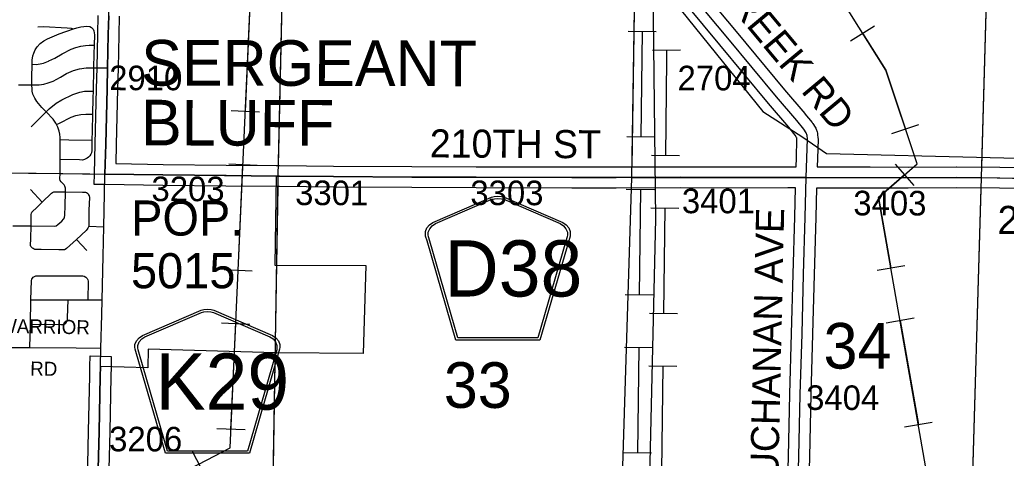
# Model space of a CAD drawing. Extents: x -157.2 to -99.3, y 12.2 to 46.2.
# Drawn here: x -145.492 to -142.682, y 29.245 to 30.494 of the extents above; entities that cross this region are included whole.
import ezdxf

# ---------------------------------------------------------------- set-up
doc = ezdxf.new("R2010")
doc.units = 0
for name, color, linetype in [('tdCoCityStreetMajor', 7, 'Continuous'), ('tdCoCityStreetMinor', 7, 'Continuous'), ('tdCoCorpBndry', 7, 'Continuous'), ('tdCoCorpPopTxt', 7, 'Continuous'), ('tdCoCorpTxt', 7, 'Continuous'), ('tdCoHydroRiver', 7, 'Continuous'), ('tdCoPipe', 7, 'Continuous'), ('tdCoPipe1', 7, 'Continuous'), ('tdCoPipe2', 7, 'Continuous'), ('tdCoSecRdNmbr', 7, 'Continuous'), ('tdCoSecRdTxt', 7, 'Continuous'), ('tdCoSecRteBand', 7, 'Continuous'), ('tdCoSecRteCL', 7, 'Continuous'), ('tdCoSectLine', 7, 'Continuous'), ('tdCoSectLinePart', 7, 'Continuous'), ('tdCoSectNmbr', 7, 'Continuous'), ('tdCoShieldCoRteHrd', 7, 'Continuous'), ('tdCoSurfConc', 7, 'Continuous'), ('tdCoSurfGravel', 7, 'Continuous')]:
    doc.layers.add(name, color=color, linetype=linetype)

msp = doc.modelspace()

# ---------------------------------------------------------------- linework, layer by layer
at = {"layer": 'tdCoCityStreetMajor'}
for points in [[(-145.651, 30.0597), (-145.6457, 30.0596), (-145.4669, 30.0568), (-145.3771, 30.0558), (-145.3135, 30.0551), (-145.2491, 30.0541)], [(-145.2619, 29.5055), (-145.2606, 29.5586), (-145.2582, 29.6534), (-145.2572, 29.6957), (-145.2542, 29.8203), (-145.2525, 29.9037), (-145.2505, 29.9976), (-145.2491, 30.0541)], [(-145.6606, 29.5605), (-145.5265, 29.56), (-145.4633, 29.5597), (-145.3312, 29.559), (-145.2606, 29.5586)]]:
    msp.add_lwpolyline(points, dxfattribs=at)
at = {"layer": 'tdCoCityStreetMinor'}
for p, q in [((-145.428, 29.9742), (-145.4609, 30.0102)), ((-145.2955, 29.906), (-145.2948, 29.906)), ((-145.2948, 29.906), (-145.2525, 29.9037)), ((-145.2525, 29.9037), (-145.2525, 29.9037)), ((-145.3004, 29.836), (-145.3305, 29.8674))]:
    msp.add_line(p, q, dxfattribs=at)
for points in [[(-145.3771, 30.0558), (-145.3765, 30.0753), (-145.3764, 30.0952), (-145.3763, 30.1323), (-145.3763, 30.1527), (-145.3763, 30.1579), (-145.3778, 30.1675), (-145.3797, 30.1762), (-145.3837, 30.1873), (-145.3874, 30.1948), (-145.3894, 30.1989), (-145.397, 30.2107), (-145.4168, 30.231), (-145.4291, 30.2435), (-145.4434, 30.261), (-145.449, 30.2701), (-145.4542, 30.2812), (-145.4562, 30.2899), (-145.4569, 30.2963), (-145.4571, 30.308), (-145.4574, 30.3278), (-145.4567, 30.3669), (-145.4564, 30.3786), (-145.4547, 30.3907), (-145.4518, 30.3986), (-145.4476, 30.4077), (-145.4424, 30.4164), (-145.4337, 30.4255), (-145.4231, 30.4331), (-145.4128, 30.4391), (-145.3792, 30.4536), (-145.3392, 30.4675), (-145.3297, 30.4709), (-145.3178, 30.4736), (-145.3008, 30.4758), (-145.2924, 30.4743), (-145.2873, 30.4716), (-145.2826, 30.4672), (-145.2809, 30.4617), (-145.2794, 30.4511), (-145.2803, 30.4212), (-145.2811, 30.3961), (-145.2819, 30.3566), (-145.2832, 30.29), (-145.2836, 30.2711), (-145.2848, 30.2251), (-145.286, 30.1769), (-145.2864, 30.1507), (-145.2868, 30.1212), (-145.2878, 30.115), (-145.2892, 30.1108), (-145.2922, 30.1059), (-145.2959, 30.1024), (-145.3003, 30.099), (-145.307, 30.0955), (-145.3134, 30.0938), (-145.322, 30.0943), (-145.3764, 30.0952)], [(-145.4399, 30.4738), (-145.4246, 30.4741), (-145.3568, 30.4709), (-145.345, 30.4701), (-145.3392, 30.4675)], [(-145.4567, 30.3669), (-145.4446, 30.3666), (-145.4337, 30.3678), (-145.4239, 30.3703), (-145.4101, 30.3759), (-145.4088, 30.3762), (-145.3918, 30.3841), (-145.3706, 30.3969), (-145.345, 30.4102), (-145.3324, 30.4146), (-145.3176, 30.4183), (-145.305, 30.4206), (-145.2939, 30.4211), (-145.2803, 30.4212)], [(-145.4952, 30.3079), (-145.4571, 30.308), (-145.4367, 30.3081), (-145.4234, 30.3103), (-145.4106, 30.314), (-145.397, 30.319), (-145.3758, 30.3298), (-145.3585, 30.3404), (-145.3386, 30.3493), (-145.322, 30.3542), (-145.303, 30.3567), (-145.2819, 30.3566), (-145.254, 30.3564), (-145.2418, 30.3563)], [(-145.4596, 30.1887), (-145.4483, 30.2001), (-145.4168, 30.231), (-145.4076, 30.24), (-145.3884, 30.2558), (-145.3721, 30.2654), (-145.3405, 30.281), (-145.321, 30.2874), (-145.3077, 30.2899), (-145.2952, 30.2904), (-145.2832, 30.29)], [(-145.3874, 30.1948), (-145.3788, 30.1991), (-145.3452, 30.2166), (-145.3317, 30.2208), (-145.3183, 30.2233), (-145.3033, 30.2248), (-145.2848, 30.2251)], [(-145.3763, 30.1527), (-145.3519, 30.1518), (-145.2864, 30.1507)], [(-145.5112, 29.9068), (-145.4597, 29.9062), (-145.3922, 29.906), (-145.3884, 29.9069), (-145.3832, 29.9104), (-145.3778, 29.9149), (-145.3722, 29.9201), (-145.3673, 29.9256), (-145.3644, 29.9297), (-145.3637, 29.9377), (-145.3628, 29.9623), (-145.3618, 30.0035), (-145.3617, 30.014), (-145.3631, 30.0198), (-145.3653, 30.0234), (-145.3691, 30.027), (-145.3734, 30.0315), (-145.377, 30.0362), (-145.3779, 30.0402), (-145.3771, 30.0558)], [(-145.3618, 30.0035), (-145.3129, 30.0029), (-145.3071, 30.0027), (-145.3042, 30.0022), (-145.3017, 30.0014), (-145.2993, 29.9997), (-145.2974, 29.9977), (-145.2956, 29.995), (-145.2943, 29.9916), (-145.2935, 29.9874), (-145.2949, 29.9508), (-145.2954, 29.9079), (-145.2955, 29.906), (-145.2956, 29.9041), (-145.2976, 29.9), (-145.2994, 29.8971), (-145.3031, 29.8932), (-145.3305, 29.8674), (-145.3586, 29.842), (-145.3626, 29.8389), (-145.3644, 29.8383), (-145.3809, 29.8381), (-145.4307, 29.8388), (-145.4444, 29.839), (-145.4485, 29.8395), (-145.4508, 29.84), (-145.4536, 29.8416), (-145.4556, 29.8432), (-145.458, 29.8455), (-145.4599, 29.8476), (-145.461, 29.8507), (-145.4605, 29.8709), (-145.4597, 29.9062), (-145.4592, 29.9385), (-145.4588, 29.9431), (-145.4573, 29.9459), (-145.4549, 29.9487), (-145.445, 29.9572), (-145.428, 29.9742), (-145.4011, 29.9993), (-145.3981, 30.0015), (-145.3952, 30.0031), (-145.3927, 30.0039), (-145.3867, 30.0039), (-145.3725, 30.0036), (-145.3618, 30.0035)], [(-145.4633, 29.5597), (-145.4616, 29.6261), (-145.4601, 29.6958), (-145.4586, 29.7509), (-145.4575, 29.7545), (-145.4558, 29.7576), (-145.4532, 29.7604), (-145.4499, 29.7625), (-145.4463, 29.764), (-145.3163, 29.7643), (-145.3119, 29.7643), (-145.3079, 29.7635), (-145.3032, 29.7607), (-145.2997, 29.7569), (-145.2976, 29.7532), (-145.2972, 29.7486), (-145.2984, 29.696)], [(-145.4616, 29.6261), (-145.3746, 29.6253), (-145.3687, 29.6255), (-145.3659, 29.6261), (-145.3626, 29.6276), (-145.3597, 29.6306), (-145.3576, 29.634), (-145.3561, 29.6386), (-145.3556, 29.6442), (-145.3543, 29.6957)], [(-145.4601, 29.6958), (-145.3543, 29.6957), (-145.2984, 29.696), (-145.2572, 29.6957)]]:
    msp.add_lwpolyline(points, dxfattribs=at)
at = {"layer": 'tdCoCorpBndry'}
msp.add_lwpolyline([(-145.2383, 30.5045), (-145.2397, 30.4514), (-145.2418, 30.3563), (-145.2431, 30.2965), (-145.2471, 30.1392), (-145.2491, 30.0541), (-145.0839, 30.0516), (-144.9044, 30.0497), (-144.7614, 30.0482), (-144.7657, 29.7947), (-144.5064, 29.7932), (-144.5142, 29.5432), (-144.7636, 29.5447), (-145.1262, 29.5551), (-145.1271, 29.5019), (-145.2619, 29.5055), (-145.2626, 29.4778), (-145.2656, 29.3212), (-145.269, 29.1791)], dxfattribs=at)
at = {"layer": 'tdCoHydroRiver'}
msp.add_lwpolyline([(-144.2447, 31.3274), (-144.1506, 31.186), (-144.0908, 31.1183), (-143.3754, 30.2323), (-143.2616, 30.1594), (-143.1946, 30.1122), (-141.7965, 30.0789), (-141.4548, 30.0727)], dxfattribs=at)
at = {"layer": 'tdCoPipe'}
for p, q in [((-143.1261, 30.4337), (-143.0579, 30.4763)), ((-144.8089, 30.2302), (-144.8893, 30.2339)), ((-143.0079, 30.1693), (-142.9315, 30.195)), ((-144.8158, 30.0784), (-144.8963, 30.082)), ((-142.9991, 30.0821), (-142.946, 30.0216)), ((-144.8295, 29.7776), (-144.9099, 29.7813)), ((-143.0506, 29.7801), (-142.9712, 29.794)), ((-143.0244, 29.6303), (-142.9452, 29.6442)), ((-144.8365, 29.6258), (-144.917, 29.6294)), ((-142.9725, 29.3338), (-142.8931, 29.3477)), ((-144.8502, 29.3251), (-144.9305, 29.3287)), ((-144.9624, 29.1927), (-144.9997, 29.2641))]:
    msp.add_line(p, q, dxfattribs=at)
for points in [[(-144.5317, 38.1832), (-143.5928, 36.8918), (-143.6099, 34.8602), (-143.4402, 34.5415), (-143.5694, 34.3304), (-143.5634, 33.7239), (-143.4667, 33.4993), (-143.5656, 33.4168), (-143.4755, 33.1706), (-143.455, 32.2186), (-143.5122, 31.3968), (-143.6938, 30.9939), (-143.6811, 29.9265), (-143.7347, 27.6406), (-143.7362, 26.8708), (-143.9217, 26.7732), (-143.8183, 26.5085), (-143.8116, 26.1034), (-144.0839, 25.9289), (-143.0557, 24.1836)], [(-141.8432, 23.4016), (-141.8037, 25.2014), (-141.7215, 25.2046), (-141.7263, 25.7254), (-141.7884, 25.7254), (-142.1314, 26.6842), (-142.2613, 26.6924), (-142.6134, 28.1042), (-142.7064, 28.4423), (-142.7747, 28.4366), (-143.0459, 29.9873), (-142.9366, 30.0834), (-143.0259, 30.3496), (-143.3894, 30.93), (-143.4518, 31.5264), (-143.4951, 31.7911), (-143.6569, 31.8084), (-143.6986, 32.0013), (-143.8537, 32.158)], [(-147.1212, 25.0341), (-146.8959, 25.966), (-146.8533, 26.3456), (-146.8295, 27.003), (-146.6367, 27.3776), (-145.9154, 27.4375), (-145.9326, 27.6455), (-145.5021, 27.6971), (-145.5064, 28.1719), (-145.3821, 28.2336), (-145.5249, 28.9444), (-144.8928, 29.2745), (-144.8343, 30.559), (-144.6513, 30.9418), (-144.6842, 32.0039)], [(-144.8492, 30.2321), (-144.8354, 30.5328)], [(-143.092, 30.455), (-143.0259, 30.3496), (-142.9697, 30.1822)], [(-144.8698, 29.7795), (-144.8561, 30.0802)], [(-142.9725, 30.0518), (-143.0459, 29.9873), (-143.0109, 29.787)], [(-144.8904, 29.3269), (-144.8767, 29.6276)], [(-142.9847, 29.6373), (-142.9328, 29.3408)]]:
    msp.add_lwpolyline(points, dxfattribs=at)
at = {"layer": 'tdCoPipe1'}
for p, q in [((-143.6903, 30.4066), (-143.6101, 30.4082)), ((-143.6931, 30.1079), (-143.613, 30.1069)), ((-143.695, 29.9579), (-143.6149, 29.9569)), ((-143.6988, 29.658), (-143.6186, 29.657)), ((-143.7007, 29.508), (-143.6205, 29.507))]:
    msp.add_line(p, q, dxfattribs=at)
for points in [[(-143.6502, 30.4074), (-143.6496, 30.3797), (-143.653, 30.1074)], [(-143.6549, 29.9574), (-143.6587, 29.6575)], [(-143.6606, 29.5075), (-143.6644, 29.2075)]]:
    msp.add_lwpolyline(points, dxfattribs=at)
at = {"layer": 'tdCoPipe2'}
for p, q in [((-143.7596, 30.4608), (-143.6795, 30.4599)), ((-143.7629, 30.1608), (-143.6827, 30.1599)), ((-143.7645, 30.0108), (-143.6843, 30.0099)), ((-143.7677, 29.7108), (-143.6875, 29.7099)), ((-143.7693, 29.5608), (-143.6891, 29.5599)), ((-143.7725, 29.2608), (-143.6924, 29.26))]:
    msp.add_line(p, q, dxfattribs=at)
for points in [[(-143.7196, 30.4603), (-143.7228, 30.1603)], [(-143.7244, 30.0104), (-143.7276, 29.7104)], [(-143.7292, 29.5604), (-143.7324, 29.2604)]]:
    msp.add_lwpolyline(points, dxfattribs=at)
at = {"layer": 'tdCoSecRteBand'}
for points in [[(-143.5453, 30.5727), (-143.4519, 30.4601), (-143.3137, 30.2938), (-143.2561, 30.2264), (-143.2559, 30.2261), (-143.2557, 30.2258), (-143.2354, 30.2009), (-143.2342, 30.1994), (-143.2332, 30.1978), (-143.2268, 30.1874), (-143.2252, 30.1848), (-143.2242, 30.182), (-143.2214, 30.1746), (-143.2201, 30.171), (-143.2198, 30.1672), (-143.2188, 30.1573), (-143.2186, 30.1554), (-143.2186, 30.1534), (-143.2204, 30.0987), (-143.221, 30.0743), (-143.2092, 30.0742), (-143.0696, 30.0742), (-143.0696, 30.0742), (-143.0696, 30.0742), (-142.9619, 30.074), (-142.8242, 30.075), (-142.824, 30.075), (-142.8237, 30.075), (-142.7006, 30.0738), (-142.7006, 30.0738), (-142.7005, 30.0738), (-142.6312, 30.0728)], [(-143.9191, 30.0742), (-143.7932, 30.0742), (-143.6096, 30.075), (-143.6094, 30.075), (-143.6093, 30.075), (-143.4752, 30.0742), (-143.3049, 30.0745), (-143.3049, 30.0745), (-143.3048, 30.0745), (-143.2818, 30.0744), (-143.2811, 30.0744), (-143.2803, 30.1005), (-143.2803, 30.1005), (-143.2803, 30.1006), (-143.2787, 30.1533), (-143.2791, 30.1575), (-143.2794, 30.1584), (-143.2832, 30.1646), (-143.302, 30.1877), (-143.3595, 30.255), (-143.3596, 30.2551), (-143.3597, 30.2553), (-143.4981, 30.4217), (-143.4981, 30.4218), (-143.4981, 30.4218), (-143.5916, 30.5345)], [(-143.3075, 29.0745), (-143.3028, 29.25), (-143.2991, 29.4273), (-143.2991, 29.4274), (-143.2991, 29.4275), (-143.2939, 29.6001), (-143.2895, 29.769), (-143.2895, 29.769), (-143.2895, 29.769), (-143.285, 29.9325), (-143.285, 29.9325), (-143.285, 29.9325), (-143.2827, 30.0144), (-143.3049, 30.0145), (-143.4752, 30.0142), (-143.4754, 30.0142), (-143.4755, 30.0142), (-143.6095, 30.015), (-143.793, 30.0142), (-143.7931, 30.0142), (-143.7932, 30.0142), (-143.9192, 30.0142), (-143.9192, 30.0142), (-143.9193, 30.0142), (-144.1925, 30.015), (-144.375, 30.0155), (-144.375, 30.0155), (-144.3751, 30.0155), (-144.5985, 30.0167), (-144.5986, 30.0167), (-144.5986, 30.0167), (-144.7524, 30.0182), (-144.7615, 30.0183), (-144.7615, 30.0183), (-144.7617, 30.0183), (-144.9047, 30.0197), (-144.9047, 30.0197), (-144.9047, 30.0197), (-145.0842, 30.0216), (-145.0843, 30.0216), (-145.0844, 30.0216), (-145.2496, 30.0241), (-145.2799, 30.0246), (-145.2791, 30.0549), (-145.2771, 30.1399), (-145.2771, 30.1399), (-145.2771, 30.1399), (-145.2731, 30.2972), (-145.2718, 30.357), (-145.2697, 30.4521), (-145.2697, 30.4521), (-145.2697, 30.4521), (-145.2683, 30.5053)], [(-145.2084, 30.5038), (-145.2097, 30.4507), (-145.2118, 30.3557), (-145.2131, 30.2958), (-145.2131, 30.2958), (-145.2131, 30.2958), (-145.2171, 30.1384), (-145.2184, 30.0837), (-145.0835, 30.0816), (-144.9041, 30.0797), (-144.7613, 30.0783), (-144.7612, 30.0783), (-144.7611, 30.0783), (-144.7518, 30.0782), (-144.5981, 30.0767), (-144.3748, 30.0755), (-144.1923, 30.075), (-143.9191, 30.0742)], [(-142.6322, 30.0128), (-142.7013, 30.0138), (-142.824, 30.015), (-142.9616, 30.014), (-142.9618, 30.014), (-142.9619, 30.014), (-143.0697, 30.0142), (-143.2092, 30.0142), (-143.2092, 30.0142), (-143.2093, 30.0142), (-143.2227, 30.0143), (-143.2227, 30.0135), (-143.225, 29.9309), (-143.2295, 29.7674), (-143.2339, 29.5985), (-143.2339, 29.5984), (-143.2339, 29.5984), (-143.2391, 29.4259), (-143.2428, 29.2487), (-143.2428, 29.2486), (-143.2428, 29.2485), (-143.2475, 29.0731)], [(-145.299, 29.1799), (-145.2956, 29.3218), (-145.2926, 29.4783), (-145.2926, 29.4784), (-145.2926, 29.4785), (-145.2919, 29.5063), (-145.2911, 29.5362), (-145.2312, 29.5347), (-145.2319, 29.5047), (-145.2326, 29.4771), (-145.2356, 29.3206), (-145.2356, 29.3205), (-145.2356, 29.3205), (-145.239, 29.1785)]]:
    msp.add_lwpolyline(points, dxfattribs=at)
at = {"layer": 'tdCoSecRteCL'}
for points in [[(-143.2519, 30.0444), (-143.2503, 30.0996), (-143.2486, 30.1544), (-143.2496, 30.1642), (-143.2523, 30.1716), (-143.2587, 30.182), (-143.279, 30.2069), (-143.3367, 30.2745), (-143.475, 30.4409), (-143.5685, 30.5536), (-143.5956, 30.5867), (-143.71, 30.723), (-143.8, 30.8295), (-143.8594, 30.9005), (-143.9847, 31.0482), (-144.052, 31.1284), (-144.113, 31.2004), (-144.148, 31.2418), (-144.1695, 31.2682)], [(-143.2519, 30.0444), (-143.3049, 30.0445), (-143.4753, 30.0442), (-143.6094, 30.045), (-143.7932, 30.0442), (-143.9192, 30.0442), (-144.1924, 30.045), (-144.3749, 30.0455), (-144.5983, 30.0467), (-144.7521, 30.0482), (-144.7614, 30.0483), (-144.7614, 30.0483), (-144.9044, 30.0497), (-145.0839, 30.0516), (-145.2491, 30.0541), (-145.2471, 30.1392), (-145.2431, 30.2965), (-145.2418, 30.3563), (-145.2397, 30.4514), (-145.2383, 30.5045)], [(-143.2781, 29.0393), (-143.2775, 29.0737), (-143.2728, 29.2493), (-143.2691, 29.4266), (-143.2639, 29.5993), (-143.2595, 29.7682), (-143.255, 29.9317), (-143.2519, 30.0444)], [(-143.2519, 30.0444), (-143.2092, 30.0442), (-143.0696, 30.0442), (-142.9619, 30.044), (-142.824, 30.045), (-142.7009, 30.0438), (-142.6317, 30.0428), (-142.4972, 30.0398), (-142.2832, 30.0356), (-142.1254, 30.0312), (-142.0741, 30.0292), (-141.9998, 30.0279)], [(-145.2721, 29.0483), (-145.2707, 29.0941), (-145.269, 29.1791), (-145.2656, 29.3212), (-145.2626, 29.4778), (-145.2619, 29.5055)]]:
    msp.add_lwpolyline(points, dxfattribs=at)
at = {"layer": 'tdCoSectLine'}
for points in [[(-144.7555, 30.0482), (-144.7336, 31.0461)], [(-143.7486, 30.0444), (-143.7323, 31.0616)], [(-142.7534, 30.0443), (-142.7246, 31.0529)], [(-145.7522, 30.0605), (-144.7555, 30.0482)], [(-144.7725, 29.0447), (-144.7555, 30.0482)], [(-144.7555, 30.0482), (-143.7486, 30.0444)], [(-143.7799, 29.0389), (-143.7486, 30.0444)], [(-143.7486, 30.0444), (-142.7534, 30.0443)], [(-142.7824, 29.0379), (-142.7534, 30.0443)], [(-142.7534, 30.0443), (-142.0002, 30.0279), (-141.7523, 30.0277)]]:
    msp.add_lwpolyline(points, dxfattribs=at)
at = {"layer": 'tdCoSectLinePart'}
for points in [[(-144.7549, 30.0784), (-144.7336, 31.0461)], [(-142.7525, 30.0742), (-142.7246, 31.0529)], [(-143.7481, 30.0742), (-143.7379, 30.7091)], [(-144.772, 29.075), (-144.756, 30.0185)], [(-143.7789, 29.0695), (-143.7495, 30.0143)], [(-142.7815, 29.0679), (-142.7542, 30.0143)]]:
    msp.add_lwpolyline(points, dxfattribs=at)
at = {"layer": 'tdCoShieldCoRteHrd'}
for points in [[(-144.2501, 29.581), (-144.332, 29.8639), (-144.3359, 29.877), (-144.3366, 29.8829), (-144.3366, 29.8908), (-144.3324, 29.9011), (-144.3251, 29.9096), (-144.3155, 29.9162), (-144.1483, 29.9886), (-144.1407, 29.9902), (-144.1303, 29.9911), (-144.1199, 29.9902), (-144.1124, 29.9886), (-143.9451, 29.9162), (-143.9355, 29.9096), (-143.9282, 29.9011), (-143.924, 29.8908), (-143.924, 29.8829), (-143.9247, 29.877), (-143.9286, 29.8639), (-144.0106, 29.581)], [(-144.2442, 29.5873), (-144.3239, 29.8626), (-144.3277, 29.8752), (-144.3284, 29.8809), (-144.3284, 29.8884), (-144.3243, 29.8983), (-144.3173, 29.9064), (-144.3081, 29.9128), (-144.1475, 29.9823), (-144.1403, 29.9839), (-144.1303, 29.9847), (-144.1203, 29.9839), (-144.1131, 29.9823), (-143.9525, 29.9128), (-143.9433, 29.9064), (-143.9363, 29.8983), (-143.9323, 29.8884), (-143.9323, 29.8809), (-143.933, 29.8752), (-143.9367, 29.8626), (-144.0164, 29.5873)], [(-145.0772, 29.2588), (-145.1591, 29.5417), (-145.163, 29.5549), (-145.1637, 29.5607), (-145.1637, 29.5686), (-145.1595, 29.5789), (-145.1522, 29.5874), (-145.1426, 29.594), (-144.9754, 29.6664), (-144.9679, 29.668), (-144.9574, 29.6689), (-144.947, 29.668), (-144.9395, 29.6664), (-144.7722, 29.594), (-144.7626, 29.5874), (-144.7554, 29.5789), (-144.7511, 29.5686), (-144.7511, 29.5607), (-144.7518, 29.5549), (-144.7557, 29.5417), (-144.8377, 29.2588)], [(-145.0713, 29.2651), (-145.1511, 29.5404), (-145.1548, 29.553), (-145.1555, 29.5587), (-145.1555, 29.5662), (-145.1514, 29.5761), (-145.1444, 29.5843), (-145.1352, 29.5907), (-144.9747, 29.6601), (-144.9674, 29.6617), (-144.9574, 29.6626), (-144.9474, 29.6617), (-144.9402, 29.6601), (-144.7796, 29.5907), (-144.7704, 29.5843), (-144.7634, 29.5761), (-144.7594, 29.5662), (-144.7594, 29.5587), (-144.7601, 29.553), (-144.7638, 29.5404), (-144.8435, 29.2651)]]:
    msp.add_lwpolyline(points, close=True, dxfattribs=at)
at = {"layer": 'tdCoSurfConc'}
msp.add_line((-144.7614, 30.0483), (-144.7521, 30.0482), dxfattribs=at)
for points in [[(-145.2491, 30.0541), (-145.2471, 30.1392), (-145.2431, 30.2965), (-145.2418, 30.3563), (-145.2397, 30.4514), (-145.2383, 30.5045), (-145.2365, 30.5799), (-145.2348, 30.6174), (-145.2353, 30.6329), (-145.2366, 30.6455)], [(-145.2491, 30.0541), (-145.0839, 30.0516), (-144.9044, 30.0497), (-144.7614, 30.0483), (-144.7614, 30.0483)], [(-144.7521, 30.0482), (-144.5983, 30.0467), (-144.3749, 30.0455), (-144.1924, 30.045), (-143.9192, 30.0442), (-143.7932, 30.0442), (-143.6094, 30.045), (-143.4753, 30.0442), (-143.3049, 30.0445), (-143.2519, 30.0444), (-143.2092, 30.0442), (-143.0696, 30.0442), (-142.9619, 30.044), (-142.824, 30.045), (-142.7009, 30.0438), (-142.6317, 30.0428)], [(-145.2721, 29.0483), (-145.2707, 29.0941), (-145.269, 29.1791), (-145.2656, 29.3212), (-145.2626, 29.4778), (-145.2619, 29.5055)]]:
    msp.add_lwpolyline(points, dxfattribs=at)
at = {"layer": 'tdCoSurfGravel'}
for points in [[(-143.2519, 30.0444), (-143.2503, 30.0996), (-143.2486, 30.1544), (-143.2496, 30.1642), (-143.2523, 30.1716), (-143.2587, 30.182), (-143.279, 30.2069), (-143.3367, 30.2745), (-143.475, 30.4409), (-143.5685, 30.5536), (-143.5956, 30.5867), (-143.71, 30.723), (-143.8, 30.8295), (-143.8594, 30.9005), (-143.9847, 31.0482), (-144.052, 31.1284), (-144.113, 31.2004), (-144.148, 31.2418), (-144.1695, 31.2682)], [(-143.2781, 29.0393), (-143.2775, 29.0737), (-143.2728, 29.2493), (-143.2691, 29.4266), (-143.2639, 29.5993), (-143.2595, 29.7682), (-143.255, 29.9317), (-143.2519, 30.0444)]]:
    msp.add_lwpolyline(points, dxfattribs=at)

# ---------------------------------------------------------------- texts
at = {"layer": 'tdCoCorpPopTxt'}
for s, p in [('POP.', (-145.1746, 29.8788)), ('5015', (-145.175, 29.7288))]:
    msp.add_text(s, height=0.1, dxfattribs=at).set_placement(p)
at = {"layer": 'tdCoCorpTxt'}
for s, p in [('SERGEANT', (-145.1462, 30.3061)), ('BLUFF', (-145.1465, 30.1357))]:
    msp.add_text(s, height=0.13, rotation=359.8898, dxfattribs=at).set_placement(p)
at = {"layer": 'tdCoSecRdNmbr'}
for s, rotation, p in [('2910', 359.8892, (-145.2371, 30.2931)), ('2704', 359.8904, (-143.6187, 30.2926)), ('3203', 359.8893, (-145.1167, 29.977)), ('3301', 359.8899, (-144.7077, 29.9657)), ('3303', 359.8899, (-144.2087, 29.9657)), ('3401', 359.8904, (-143.6063, 29.9426)), ('3403', 359.8908, (-143.1181, 29.9365)), ('3404', 359.8907, (-143.2525, 29.3823)), ('3206', 359.8892, (-145.2373, 29.2643))]:
    msp.add_text(s, height=0.07, rotation=rotation, dxfattribs=at).set_placement(p)
at = {"layer": 'tdCoSecRdTxt'}
for s, height, rotation, p in [('ELK CREEK RD', 0.08, 309.86, (-143.673, 30.7734)), ('210TH ST', 0.08, 359.6827, (-144.3243, 30.1015)), ('BUCHANAN AVE', 0.08, 88.7269, (-143.3335, 29.1126)), ('210TH ST', 0.08, 359.4957, (-142.7076, 29.8837)), ('WARRIOR', 0.04, 359.0345, (-145.551, 29.6018)), ('RD', 0.04, 359.0345, (-145.4623, 29.4803))]:
    msp.add_text(s, height=height, rotation=rotation, dxfattribs=at).set_placement(p)
at = {"layer": 'tdCoSectNmbr'}
for s, rotation, p in [('34', 359.8907, (-143.203, 29.5)), ('33', 359.8899, (-144.2843, 29.3882))]:
    msp.add_text(s, height=0.13, rotation=rotation, dxfattribs=at).set_placement(p)
at = {"layer": 'tdCoShieldCoRteHrd'}
for s, p in [('D38', (-144.2823, 29.7053)), ('K29', (-145.1054, 29.3831))]:
    msp.add_text(s, height=0.16, dxfattribs=at).set_placement(p)

doc.saveas('drawing.dxf')
